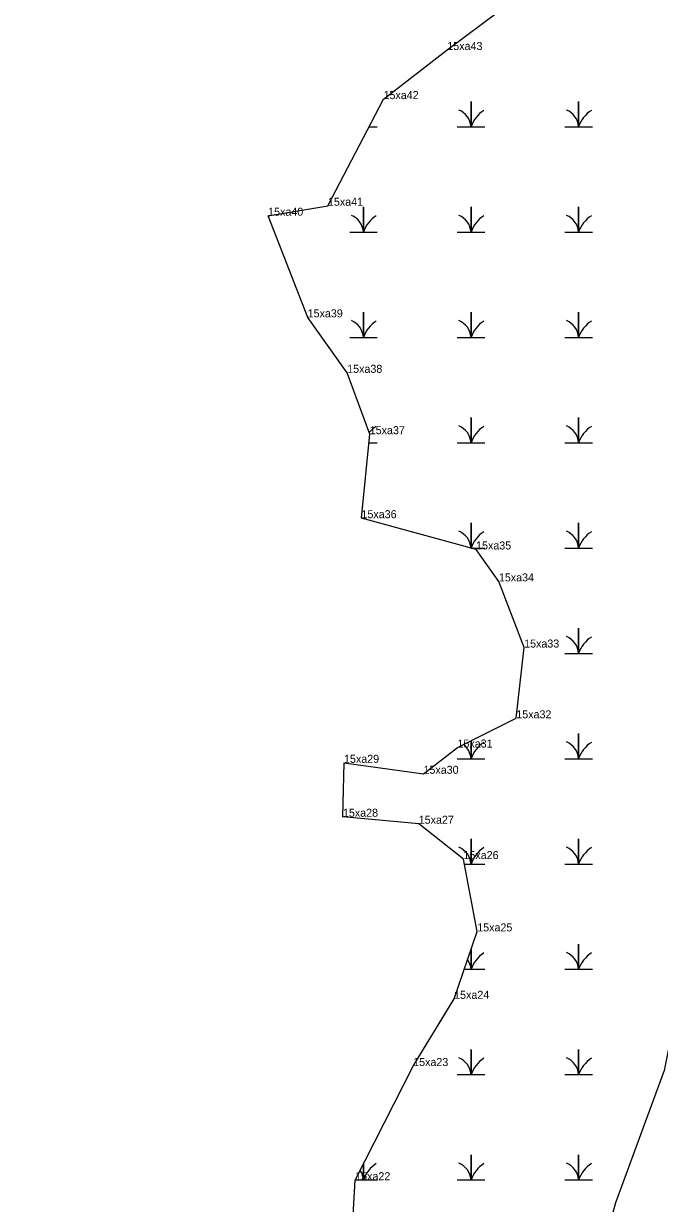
# Model space of a CAD drawing. Extents: x 2072529 to 2268796, y 436423 to 470397.
# Drawn here: x 2264548 to 2264945, y 443935 to 444673 of the extents above; entities that cross this region are included whole.
import ezdxf

# ---------------------------------------------------------------- set-up
doc = ezdxf.new("R2010")
doc.units = 0
for name, color, linetype in [('Exist Environmental Wetland Boundary', 7, 'Continuous'), ('Exist Environmental Wetland Boundary Cogo Comment', 7, 'Continuous'), ('Exist Environmental Wetland Boundary Cogo Point CELL', 7, 'Continuous'), ('Exist Hydro Jurisdictional Stream or Body of Water NEU Mitigable', 7, 'Continuous'), ('Exist Hydro Swamp or Marsh', 7, 'Continuous')]:
    doc.layers.add(name, color=color, linetype=linetype)

msp = doc.modelspace()

# ---------------------------------------------------------------- linework, layer by layer
at = {"layer": 'Exist Environmental Wetland Boundary'}
msp.add_lwpolyline([(2264752.46, 443902.26), (2264755.13, 443949.9), (2264791.37, 444021.21), (2264816.97, 444063.22), (2264831.41, 444105.34), (2264822.8, 444150.52), (2264794.86, 444172.59), (2264747.48, 444176.97), (2264748.16, 444210.66), (2264797.82, 444203.81), (2264819.06, 444220.22), (2264855.83, 444238.47), (2264860.73, 444282.69), (2264844.95, 444324.01), (2264830.7, 444343.96), (2264759.06, 444363.51), (2264764.23, 444415.99), (2264750.13, 444454.33), (2264725.44, 444488.97), (2264700.73, 444552.47), (2264738.11, 444558.71), (2264772.85, 444625.33), (2264812.71, 444656.03), (2264857.55, 444689.85)], dxfattribs=at)
at = {"layer": 'Exist Environmental Wetland Boundary Cogo Point CELL'}
for p, q in [((2264812.71, 444656.03), (2264812.71, 444656.03)), ((2264772.85, 444625.33), (2264772.85, 444625.33)), ((2264700.73, 444552.47), (2264700.73, 444552.47)), ((2264738.11, 444558.71), (2264738.11, 444558.71)), ((2264725.44, 444488.97), (2264725.44, 444488.97)), ((2264750.13, 444454.33), (2264750.13, 444454.33)), ((2264764.23, 444415.99), (2264764.23, 444415.99)), ((2264759.06, 444363.51), (2264759.06, 444363.51)), ((2264830.7, 444343.96), (2264830.7, 444343.96)), ((2264844.95, 444324.01), (2264844.95, 444324.01)), ((2264860.73, 444282.69), (2264860.73, 444282.69)), ((2264855.83, 444238.47), (2264855.83, 444238.47)), ((2264819.06, 444220.22), (2264819.06, 444220.22)), ((2264748.16, 444210.66), (2264748.16, 444210.66)), ((2264797.82, 444203.81), (2264797.82, 444203.81)), ((2264747.48, 444176.97), (2264747.48, 444176.97)), ((2264794.86, 444172.59), (2264794.86, 444172.59)), ((2264822.8, 444150.52), (2264822.8, 444150.52)), ((2264831.41, 444105.34), (2264831.41, 444105.34)), ((2264816.97, 444063.22), (2264816.97, 444063.22)), ((2264791.37, 444021.21), (2264791.37, 444021.21)), ((2264755.13, 443949.9), (2264755.13, 443949.9))]:
    msp.add_line(p, q, dxfattribs=at)
at = {"layer": 'Exist Hydro Jurisdictional Stream or Body of Water NEU Mitigable'}
msp.add_lwpolyline([(2265131.15, 444632.65), (2265122.45, 444562.95), (2265113.74, 444493.26), (2265083.27, 444410.5), (2265044.1, 444319.03), (2265022.33, 444258.05), (2264974.45, 444166.58), (2264965.75, 444105.6), (2264948.34, 444018.49), (2264917.87, 443935.73), (2264896.1, 443857.32), (2264878.69, 443791.99), (2264839.52, 443709.23), (2264795.99, 443661.31), (2264717.64, 443578.56), (2264630.59, 443478.37), (2264600.12, 443430.46), (2264552.24, 443378.19), (2264547.89, 443369.48)], dxfattribs=at)
at = {"layer": 'Exist Hydro Swamp or Marsh'}
for points in [[(2264818.95, 444608.04), (2264827.55, 444608.04), (2264827.55, 444623.82), (2264827.55, 444608.04), (2264836.15, 444608.04)], [(2264886.2, 444608.04), (2264894.8, 444608.04), (2264894.8, 444623.82), (2264894.8, 444608.04), (2264903.4, 444608.04)], [(2264763.84, 444608.04), (2264768.9, 444608.04)], [(2264751.7, 444542.24), (2264760.3, 444542.24), (2264760.3, 444558.02), (2264760.3, 444542.24), (2264768.9, 444542.24)], [(2264818.95, 444542.24), (2264827.55, 444542.24), (2264827.55, 444558.02), (2264827.55, 444542.24), (2264836.15, 444542.24)], [(2264886.2, 444542.24), (2264894.8, 444542.24), (2264894.8, 444558.02), (2264894.8, 444542.24), (2264903.4, 444542.24)], [(2264751.7, 444476.44), (2264760.3, 444476.44), (2264760.3, 444492.22), (2264760.3, 444476.44), (2264768.9, 444476.44)], [(2264818.95, 444476.44), (2264827.55, 444476.44), (2264827.55, 444492.22), (2264827.55, 444476.44), (2264836.15, 444476.44)], [(2264886.2, 444476.44), (2264894.8, 444476.44), (2264894.8, 444492.22), (2264894.8, 444476.44), (2264903.4, 444476.44)], [(2264818.95, 444410.64), (2264827.55, 444410.64), (2264827.55, 444426.42), (2264827.55, 444410.64), (2264836.15, 444410.64)], [(2264886.2, 444410.64), (2264894.8, 444410.64), (2264894.8, 444426.42), (2264894.8, 444410.64), (2264903.4, 444410.64)], [(2264763.7, 444410.64), (2264768.9, 444410.64)], [(2264827.46, 444344.84), (2264827.55, 444344.84), (2264827.55, 444360.62), (2264827.55, 444344.84), (2264836.15, 444344.84)], [(2264886.2, 444344.84), (2264894.8, 444344.84), (2264894.8, 444360.62), (2264894.8, 444344.84), (2264903.4, 444344.84)], [(2264886.2, 444279.04), (2264894.8, 444279.04), (2264894.8, 444294.82), (2264894.8, 444279.04), (2264903.4, 444279.04)], [(2264886.2, 444213.24), (2264894.8, 444213.24), (2264894.8, 444229.02), (2264894.8, 444213.24), (2264903.4, 444213.24)], [(2264818.95, 444213.24), (2264827.55, 444213.24), (2264827.55, 444224.43)], [(2264827.55, 444224.43), (2264827.55, 444213.24), (2264836.15, 444213.24)], [(2264823.39, 444147.44), (2264827.55, 444147.44), (2264827.55, 444163.22), (2264827.55, 444147.44), (2264836.15, 444147.44)], [(2264886.2, 444147.44), (2264894.8, 444147.44), (2264894.8, 444163.22), (2264894.8, 444147.44), (2264903.4, 444147.44)], [(2264886.2, 444081.64), (2264894.8, 444081.64), (2264894.8, 444097.42), (2264894.8, 444081.64), (2264903.4, 444081.64)], [(2264823.29, 444081.64), (2264827.55, 444081.64), (2264827.55, 444094.08)], [(2264827.55, 444094.08), (2264827.55, 444081.64), (2264836.15, 444081.64)], [(2264818.95, 444015.84), (2264827.55, 444015.84), (2264827.55, 444031.62), (2264827.55, 444015.84), (2264836.15, 444015.84)], [(2264886.2, 444015.84), (2264894.8, 444015.84), (2264894.8, 444031.62), (2264894.8, 444015.84), (2264903.4, 444015.84)], [(2264818.95, 443950.04), (2264827.55, 443950.04), (2264827.55, 443965.82), (2264827.55, 443950.04), (2264836.15, 443950.04)], [(2264886.2, 443950.04), (2264894.8, 443950.04), (2264894.8, 443965.82), (2264894.8, 443950.04), (2264903.4, 443950.04)], [(2264755.21, 443950.04), (2264760.3, 443950.04), (2264760.3, 443960.06)], [(2264760.3, 443960.06), (2264760.3, 443950.04), (2264768.9, 443950.04)]]:
    msp.add_lwpolyline(points, dxfattribs=at)
for centre, radius, start, end in [((2264815.28, 444607.15), 12.3, 4.14034, 67.53497), ((2264845.79, 444601.98), 19.22, 122.12745, 161.62219), ((2264882.53, 444607.15), 12.3, 4.14034, 67.53497), ((2264913.04, 444601.98), 19.22, 122.12745, 161.62219), ((2264711.29, 444536.18), 19.22, 122.12745, 123.08095), ((2264748.03, 444541.35), 12.3, 4.14034, 67.53497), ((2264778.54, 444536.18), 19.22, 122.12745, 161.62219), ((2264815.28, 444541.35), 12.3, 4.14034, 67.53497), ((2264845.79, 444536.18), 19.22, 122.12745, 161.62219), ((2264882.53, 444541.35), 12.3, 4.14034, 67.53497), ((2264913.04, 444536.18), 19.22, 122.12745, 161.62219), ((2264748.03, 444475.55), 12.3, 4.14034, 67.53497), ((2264778.54, 444470.38), 19.22, 122.12745, 161.62219), ((2264815.28, 444475.55), 12.3, 4.14034, 67.53497), ((2264845.79, 444470.38), 19.22, 122.12745, 161.62219), ((2264882.53, 444475.55), 12.3, 4.14034, 67.53497), ((2264913.04, 444470.38), 19.22, 122.12745, 161.62219), ((2264778.54, 444404.58), 19.22, 122.12745, 139.79892), ((2264815.28, 444409.75), 12.3, 4.14034, 67.53497), ((2264845.79, 444404.58), 19.22, 122.12745, 161.62219), ((2264882.53, 444409.75), 12.3, 4.14034, 67.53497), ((2264913.04, 444404.58), 19.22, 122.12745, 161.62219), ((2264815.28, 444343.95), 12.3, 4.14034, 67.53497), ((2264845.79, 444338.78), 19.22, 122.12745, 161.62219), ((2264882.53, 444343.95), 12.3, 4.14034, 67.53497), ((2264913.04, 444338.78), 19.22, 122.12745, 161.62219), ((2264882.53, 444278.15), 12.3, 4.14034, 67.53497), ((2264913.04, 444272.98), 19.22, 122.12745, 161.62219), ((2264815.28, 444212.35), 12.3, 4.14034, 52.24523), ((2264845.79, 444207.18), 19.22, 122.12745, 161.62219), ((2264882.53, 444212.35), 12.3, 4.14034, 67.53497), ((2264913.04, 444207.18), 19.22, 122.12745, 161.62219), ((2264815.28, 444146.55), 12.3, 4.14034, 67.53497), ((2264845.79, 444141.38), 19.22, 122.12745, 161.62219), ((2264882.53, 444146.55), 12.3, 4.14034, 67.53497), ((2264913.04, 444141.38), 19.22, 122.12745, 161.62219), ((2264845.79, 444075.58), 19.22, 122.12745, 161.62219), ((2264882.53, 444080.75), 12.3, 4.14034, 67.53497), ((2264913.04, 444075.58), 19.22, 122.12745, 161.62219), ((2264815.28, 444080.75), 12.3, 4.14034, 34.76804), ((2264815.28, 444014.95), 12.3, 4.14034, 67.53497), ((2264845.79, 444009.78), 19.22, 122.12745, 161.62219), ((2264882.53, 444014.95), 12.3, 4.14034, 67.53497), ((2264913.04, 444009.78), 19.22, 122.12745, 161.62219), ((2264748.03, 443949.15), 12.3, 4.14034, 33.89368), ((2264778.54, 443943.98), 19.22, 122.12745, 161.62219), ((2264815.28, 443949.15), 12.3, 4.14034, 67.53497), ((2264845.79, 443943.98), 19.22, 122.12745, 161.62219), ((2264882.53, 443949.15), 12.3, 4.14034, 67.53497), ((2264913.04, 443943.98), 19.22, 122.12745, 161.62219)]:
    msp.add_arc(centre, radius, start, end, dxfattribs=at)

# ---------------------------------------------------------------- texts
at = {"layer": 'Exist Environmental Wetland Boundary Cogo Comment'}
for s, p in [('15xa43', (2264812.71, 444656.03)), ('15xa42', (2264772.85, 444625.33)), ('15xa41', (2264738.11, 444558.71)), ('15xa40', (2264700.73, 444552.47)), ('15xa39', (2264725.44, 444488.97)), ('15xa38', (2264750.13, 444454.33)), ('15xa37', (2264764.23, 444415.99)), ('15xa36', (2264759.06, 444363.51)), ('15xa35', (2264830.7, 444343.96)), ('15xa34', (2264844.95, 444324.01)), ('15xa33', (2264860.73, 444282.69)), ('15xa32', (2264855.83, 444238.47)), ('15xa31', (2264819.06, 444220.22)), ('15xa29', (2264748.16, 444210.66)), ('15xa30', (2264797.82, 444203.81)), ('15xa28', (2264747.48, 444176.97)), ('15xa27', (2264794.86, 444172.59)), ('15xa26', (2264822.8, 444150.52)), ('15xa25', (2264831.41, 444105.34)), ('15xa24', (2264816.97, 444063.22)), ('15xa23', (2264791.37, 444021.21)), ('15xa22', (2264755.13, 443949.9))]:
    msp.add_text(s, height=5, dxfattribs=at).set_placement(p)

doc.saveas('drawing.dxf')
